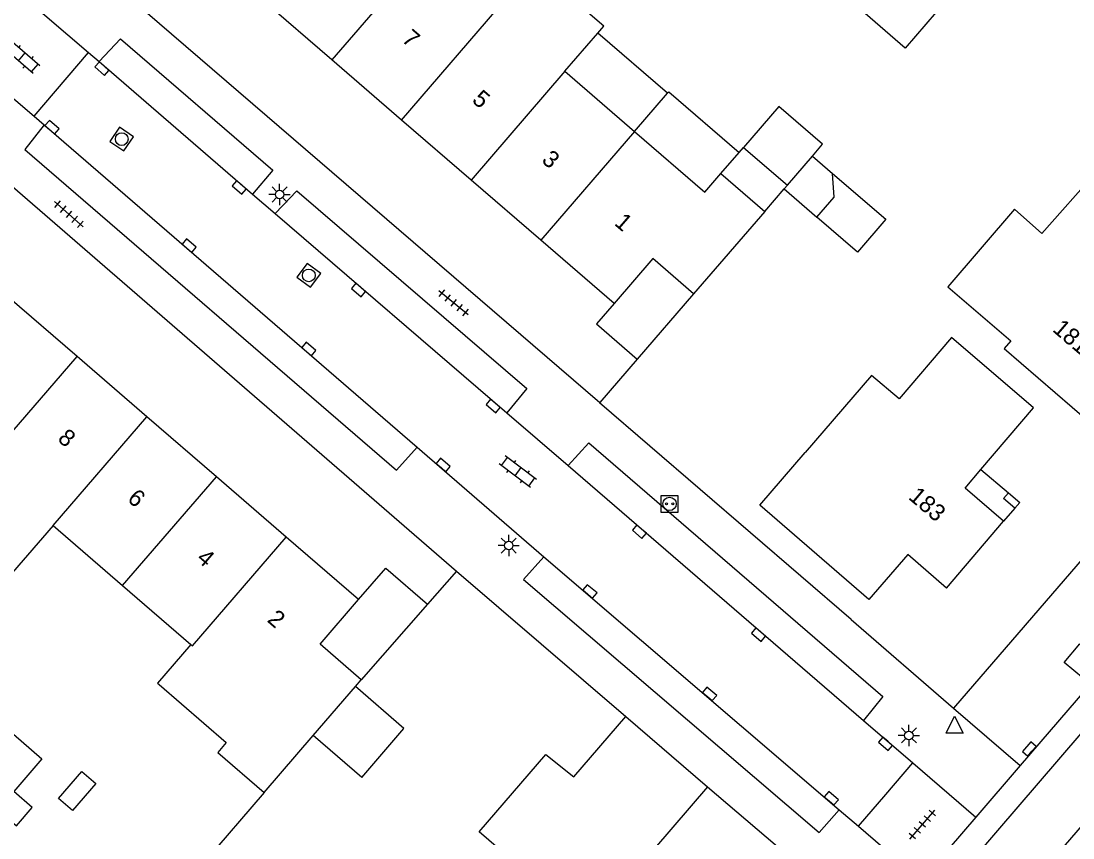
# Model space of a CAD drawing. Extents: x 124000 to 128010, y 398999 to 403000.
# Drawn here: x 127272.7 to 127334.5, y 400155.2 to 400203.2 of the extents above; entities that cross this region are included whole.
import ezdxf

# ---------------------------------------------------------------- set-up
doc = ezdxf.new("R2010")
doc.units = 0
for name, color, linetype in [('gg-afsc-erfafscheiding', 7, 'Continuous'), ('gg-afsc-muur', 7, 'Continuous'), ('gg-anno-huisnummerreeks BGT', 7, 'Continuous'), ('gg-bbg-gedigitaliseerde bebouwing', 7, 'Continuous'), ('gg-bbg-gedigitaliseerde bijgebouw', 7, 'Continuous'), ('gg-bbg-hoofdgebouw', 7, 'Continuous'), ('gg-bbg-luifel en loopbrug', 7, 'Continuous'), ('gg-bbg-onder overbouw', 7, 'Continuous'), ('gg-bbg-pand overbouw', 7, 'Continuous'), ('gg-bbg-pilaar onder overbouw', 7, 'Continuous'), ('gg-bbg-pilaar pand', 7, 'Continuous'), ('gg-bbg-tussenscheiding', 7, 'Continuous'), ('gg-knt-verharding', 7, 'Continuous'), ('gg-knt-verharding nz', 7, 'Continuous'), ('gt-grn-weggrens', 7, 'Continuous'), ('gt-symb-klinker verharding', 7, 'Continuous'), ('gt-symb-kolk', 7, 'Continuous'), ('gt-symb-laadpunt elektrisch vervoer', 7, 'Continuous'), ('gt-symb-lichtmast', 7, 'Continuous'), ('gt-symb-rioolschacht', 7, 'Continuous'), ('gt-symb-tegel verharding', 7, 'Continuous'), ('gt-symb-waterafsluiter', 7, 'Continuous')]:
    doc.layers.add(name, color=color, linetype=linetype)

# ---------------------------------------------------------------- blocks, each defined once
blk = doc.blocks.new('gt0-KOLK')
at = {"layer": 'gt-symb-kolk'}
blk.add_lwpolyline([(0, 0), (0.375, 0), (0.375, 0.4), (-0.375, 0.4), (-0.375, 0), (0, 0)], dxfattribs=at)
blk = doc.blocks.new('gt0-LEV')
at = {"layer": 'gt-symb-laadpunt elektrisch vervoer'}
blk.add_lwpolyline([(-0.486, 0.501), (0.486, 0.501), (0.486, -0.499), (-0.486, -0.499)], close=True, dxfattribs=at)
for centre, radius in [((0, 0), 0.393), ((-0.186, 0), 0.0566), ((0.186, 0), 0.0566)]:
    blk.add_circle(centre, radius, dxfattribs=at)
blk = doc.blocks.new('gt0-LMAST')
at = {"layer": 'gt-symb-lichtmast'}
for p, q in [((-0.005, 0.246), (-0.005, 0.621)), ((-0.182, 0.173), (-0.447, 0.438)), ((0.172, 0.173), (0.437, 0.438)), ((-0.255, -0.004), (-0.63, -0.004)), ((-0.182, -0.181), (-0.447, -0.446)), ((-0.005, -0.254), (-0.005, -0.629)), ((0.437, -0.446), (0.172, -0.181)), ((0.245, -0.004), (0.62, -0.004))]:
    blk.add_line(p, q, dxfattribs=at)
blk.add_circle((-0.005, -0.004), 0.25, dxfattribs=at)
blk = doc.blocks.new('gt0-KL1')
at = {"layer": 'gt-symb-klinker verharding'}
for p, q in [((-1.15, 0.3), (1.15, 0.3)), ((-1, -0.3), (-1, 0.3)), ((-0.5, 0.3), (-0.5, 0.45)), ((0, -0.3), (0, 0.3)), ((0.5, 0.3), (0.5, 0.45)), ((1, -0.3), (1, 0.3)), ((-1.15, -0.3), (1.15, -0.3)), ((-0.5, -0.45), (-0.5, -0.3)), ((0.5, -0.45), (0.5, -0.3))]:
    blk.add_line(p, q, dxfattribs=at)
blk = doc.blocks.new('gt0-RS')
at = {"layer": 'gt-symb-rioolschacht'}
blk.add_lwpolyline([(-0.5, -0.5), (0.5, -0.5), (0.5, 0.5), (-0.5, 0.5)], close=True, dxfattribs=at)
blk.add_circle((0, 0), 0.375, dxfattribs=at)
blk = doc.blocks.new('gt0-TEG1')
at = {"layer": 'gt-symb-tegel verharding'}
for p, q in [((-1.125, 0), (1.125, 0)), ((-0.9, -0.25), (-0.9, 0.25)), ((-0.45, -0.25), (-0.45, 0.25)), ((0, -0.25), (0, 0.25)), ((0.45, -0.25), (0.45, 0.25)), ((0.9, -0.25), (0.9, 0.25))]:
    blk.add_line(p, q, dxfattribs=at)
blk = doc.blocks.new('gt0-WAFSL')
at = {"layer": 'gt-symb-waterafsluiter'}
for p, q in [((-0.5, -0.333), (0, 0.667)), ((0, 0.667), (0.5, -0.333)), ((0.5, -0.333), (-0.5, -0.333))]:
    blk.add_line(p, q, dxfattribs=at)

msp = doc.modelspace()

# ---------------------------------------------------------------- linework, layer by layer
at = {"layer": 'gg-afsc-erfafscheiding'}
msp.add_lwpolyline([(127249.999, 400175.129), (127272.385, 400155.871), (127273.317, 400156.955), (127272.231, 400157.889)], dxfattribs=at)
at = {"layer": 'gg-afsc-muur'}
for p, q in [((127308.874, 400183.295), (127306.668, 400180.749)), ((127298.254, 400170.833), (127296.55, 400168.889)), ((127298.254, 400170.833), (127308.199, 400162.299)), ((127286.948, 400157.83), (127271.592, 400140.004))]:
    msp.add_line(p, q, dxfattribs=at)
msp.add_lwpolyline([(127321.442, 400167.993), (127306.665, 400180.717), (127306.668, 400180.749)], dxfattribs=at)
at = {"layer": 'gg-bbg-gedigitaliseerde bebouwing'}
for p, q in [((127304.622, 400200.2), (127306.558, 400202.445)), ((127304.622, 400200.2), (127308.719, 400196.667)), ((127308.719, 400196.667), (127312.855, 400193.1)), ((127274.542, 400173.507), (127278.632, 400169.981)), ((127278.632, 400169.981), (127282.649, 400166.518))]:
    msp.add_line(p, q, dxfattribs=at)
for points in [[(127306.558, 400202.445), (127306.908, 400202.85), (127302.819, 400206.377), (127302.231, 400205.694)], [(127274.542, 400173.507), (127272.155, 400170.752), (127268.059, 400174.302), (127270.432, 400177.04)]]:
    msp.add_lwpolyline(points, dxfattribs=at)
at = {"layer": 'gg-bbg-gedigitaliseerde bijgebouw'}
for p, q in [((127315.122, 400195.729), (127317.701, 400193.509)), ((127319.176, 400195.217), (127320.354, 400194.199)), ((127317.509, 400193.287), (127317.701, 400193.509)), ((127317.509, 400193.287), (127319.436, 400191.623))]:
    msp.add_line(p, q, dxfattribs=at)
for points in [[(127327.055, 400204.378), (127324.619, 400201.557), (127322.266, 400203.596)], [(127319.176, 400195.217), (127319.772, 400195.909), (127317.191, 400198.132), (127315.122, 400195.729)], [(127319.436, 400191.623), (127320.454, 400192.802), (127320.354, 400194.199)], [(127271.604, 400161.784), (127273.892, 400159.814), (127272.231, 400157.889)], [(127276.237, 400159.07), (127277.059, 400158.364), (127275.684, 400156.765), (127274.863, 400157.471), (127276.237, 400159.07)]]:
    msp.add_lwpolyline(points, dxfattribs=at)
at = {"layer": 'gg-bbg-hoofdgebouw'}
for p, q in [((127290.93, 400200.869), (127286.827, 400204.409)), ((127295.026, 400197.335), (127290.93, 400200.869)), ((127299.115, 400193.808), (127295.026, 400197.335)), ((127303.211, 400190.274), (127299.115, 400193.808)), ((127312.855, 400193.1), (127313.796, 400194.19)), ((127313.796, 400194.19), (127316.371, 400191.969)), ((127316.371, 400191.969), (127312.191, 400187.123)), ((127307.51, 400186.565), (127303.211, 400190.274)), ((127275.957, 400183.443), (127271.867, 400186.971)), ((127280.06, 400179.902), (127275.957, 400183.443)), ((127284.149, 400176.373), (127280.06, 400179.902)), ((127288.246, 400172.838), (127284.149, 400176.373)), ((127327.05, 400169.843), (127330.393, 400173.769)), ((127292.502, 400169.165), (127288.246, 400172.838)), ((127289.832, 400161.173), (127292.313, 400164.047)), ((127292.313, 400164.047), (127292.658, 400164.447)), ((127308.199, 400162.299), (127313.011, 400158.17)), ((127286.948, 400157.83), (127289.832, 400161.173)), ((127313.011, 400158.17), (127309.892, 400154.535))]:
    msp.add_line(p, q, dxfattribs=at)
for points in [[(127337.493, 400186.564), (127340.583, 400190.076), (127335.843, 400194.271), (127332.655, 400190.669), (127331.052, 400192.102), (127327.138, 400187.538), (127330.835, 400184.368), (127330.444, 400183.913), (127335.434, 400179.614), (127338.775, 400183.495)], [(127312.191, 400187.123), (127309.783, 400189.2), (127307.51, 400186.565)], [(127329.071, 400176.798), (127332.153, 400180.435), (127327.344, 400184.552), (127324.269, 400180.96), (127322.65, 400182.334), (127318.738, 400177.799)], [(127327.05, 400169.843), (127324.783, 400171.808), (127322.491, 400169.162), (127316.08, 400174.718), (127318.738, 400177.799)], [(127292.658, 400164.447), (127290.235, 400166.538), (127292.502, 400169.165)], [(127282.649, 400166.518), (127280.689, 400164.247), (127280.778, 400164.17)], [(127280.778, 400164.17), (127284.725, 400160.765), (127284.222, 400160.182), (127286.948, 400157.83)], [(127311.227, 400151.484), (127307.866, 400147.614), (127302.89, 400151.935), (127303.271, 400152.345), (127299.589, 400155.516), (127303.511, 400160.07), (127305.151, 400158.747), (127308.199, 400162.299)]]:
    msp.add_lwpolyline(points, dxfattribs=at)
at = {"layer": 'gg-bbg-luifel en loopbrug'}
for p, q in [((127310.656, 400198.916), (127306.558, 400202.445)), ((127308.719, 400196.667), (127310.656, 400198.916)), ((127314.869, 400195.436), (127315.122, 400195.729)), ((127313.796, 400194.19), (127314.869, 400195.436)), ((127316.371, 400191.969), (127317.509, 400193.287)), ((127312.191, 400187.123), (127308.874, 400183.295)), ((127296.55, 400168.889), (127292.658, 400164.447)), ((127292.685, 400158.709), (127289.832, 400161.173))]:
    msp.add_line(p, q, dxfattribs=at)
for points in [[(127310.656, 400198.916), (127310.729, 400199.001), (127314.869, 400195.436)], [(127320.354, 400194.199), (127323.476, 400191.502), (127321.81, 400189.572), (127319.436, 400191.623)], [(127307.51, 400186.565), (127306.474, 400185.362), (127308.874, 400183.295)], [(127292.502, 400169.165), (127294.093, 400171.009), (127296.55, 400168.889)], [(127292.685, 400158.709), (127295.167, 400161.582), (127292.313, 400164.047)]]:
    msp.add_lwpolyline(points, dxfattribs=at)
at = {"layer": 'gg-bbg-onder overbouw'}
msp.add_lwpolyline([(127330.393, 400173.769), (127328.143, 400175.703), (127329.071, 400176.798)], dxfattribs=at)
at = {"layer": 'gg-bbg-pand overbouw'}
for p, q in [((127329.071, 400176.798), (127330.687, 400175.429)), ((127331.062, 400174.535), (127330.393, 400173.769))]:
    msp.add_line(p, q, dxfattribs=at)
at = {"layer": 'gg-bbg-pilaar onder overbouw'}
msp.add_lwpolyline([(127331.062, 400174.535), (127330.406, 400175.107), (127330.687, 400175.429)], dxfattribs=at)
at = {"layer": 'gg-bbg-pilaar pand'}
msp.add_lwpolyline([(127330.687, 400175.429), (127331.351, 400174.866), (127331.062, 400174.535)], dxfattribs=at)
at = {"layer": 'gg-bbg-tussenscheiding'}
for p, q in [((127296.436, 400207.259), (127290.93, 400200.869)), ((127295.026, 400197.335), (127302.231, 400205.694)), ((127304.622, 400200.2), (127299.115, 400193.808)), ((127308.719, 400196.667), (127303.211, 400190.274)), ((127317.701, 400193.509), (127319.176, 400195.217)), ((127270.432, 400177.04), (127275.957, 400183.443)), ((127274.542, 400173.507), (127280.06, 400179.902)), ((127278.632, 400169.981), (127284.149, 400176.373))]:
    msp.add_line(p, q, dxfattribs=at)
msp.add_lwpolyline([(127282.649, 400166.518), (127282.736, 400166.443), (127288.246, 400172.838)], dxfattribs=at)
at = {"layer": 'gg-knt-verharding'}
for p, q in [((127271.873, 400205.385), (127276.629, 400201.309)), ((127363.427, 400204.459), (127327.457, 400162.781)), ((127268.696, 400201.619), (127273.424, 400197.561)), ((127273.424, 400197.561), (127276.629, 400201.309)), ((127276.629, 400201.309), (127277.254, 400200.773)), ((127273.424, 400197.561), (127274.026, 400197.044)), ((127268.503, 400196.598), (127298.254, 400170.833)), ((127286.27, 400192.976), (127287.606, 400191.847)), ((127301.203, 400180.13), (127304.812, 400177.039)), ((127295.935, 400178.126), (127303.388, 400171.676)), ((127321.442, 400167.993), (127327.457, 400162.781)), ((127336.687, 400165.585), (127331.384, 400159.418)), ((127327.457, 400162.781), (127331.384, 400159.418)), ((127322.169, 400162.066), (127325.073, 400159.573)), ((127323.481, 400157.711), (127325.073, 400159.573)), ((127331.384, 400159.418), (127328.771, 400156.379)), ((127313.011, 400158.17), (127319.094, 400152.977)), ((127321.888, 400155.848), (127323.481, 400157.711)), ((127320.745, 400156.816), (127321.888, 400155.848)), ((127328.771, 400156.379), (127327.214, 400154.568))]:
    msp.add_line(p, q, dxfattribs=at)
for points in [[(127278.822, 400208.678), (127276.861, 400206.423), (127306.668, 400180.749)], [(127277.254, 400200.773), (127278.512, 400202.114), (127287.466, 400194.385), (127286.27, 400192.976)], [(127274.026, 400197.044), (127272.894, 400195.61), (127294.722, 400176.775), (127295.935, 400178.126)], [(127287.606, 400191.847), (127288.871, 400193.184), (127302.377, 400181.565), (127301.203, 400180.13)], [(127304.812, 400177.039), (127306.026, 400178.374), (127323.317, 400163.465), (127322.169, 400162.066)], [(127303.388, 400171.676), (127302.197, 400170.342), (127319.558, 400155.486), (127320.745, 400156.816)], [(127336.039, 400165.632), (127335.102, 400164.517), (127333.968, 400165.472), (127334.887, 400166.562), (127336.039, 400165.632)]]:
    msp.add_lwpolyline(points, dxfattribs=at)
at = {"layer": 'gg-knt-verharding nz'}
for p, q in [((127277.254, 400200.773), (127286.27, 400192.976)), ((127274.026, 400197.044), (127295.935, 400178.126)), ((127287.606, 400191.847), (127301.203, 400180.13)), ((127304.812, 400177.039), (127322.169, 400162.066)), ((127303.388, 400171.676), (127320.745, 400156.816))]:
    msp.add_line(p, q, dxfattribs=at)
msp.add_lwpolyline([(127291.749, 400109.901), (127295.579, 400115.196), (127299.67, 400120.32), (127311.546, 400134.062), (127368.17, 400199.936)], dxfattribs=at)
at = {"layer": 'gt-grn-weggrens'}
for p, q in [((127325.073, 400159.573), (127328.771, 400156.379)), ((127325.732, 400145.183), (127335.535, 400156.47)), ((127321.888, 400155.848), (127325.576, 400152.663))]:
    msp.add_line(p, q, dxfattribs=at)

# ---------------------------------------------------------------- block references
at = {"layer": 'gt-symb-klinker verharding'}
for p, rotation in [((127272.695, 400201.048), 138.9326436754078), ((127301.858, 400176.677), 142.96961039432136)]:
    msp.add_blockref('gt0-KL1', p, dxfattribs=dict(at, rotation=rotation))
at = {"layer": 'gt-symb-kolk'}
for p, rotation in [((127277.551, 400200.501), 137.51420535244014), ((127274.347, 400196.761), -41.39080239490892), ((127285.617, 400193.527), 139.1375935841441), ((127282.41, 400189.806), -40.78156719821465), ((127292.625, 400187.501), 139.09427391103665), ((127289.447, 400183.737), -40.781567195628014), ((127300.537, 400180.689), 139.29925519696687), ((127297.344, 400176.921), -40.539151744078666), ((127309.132, 400173.307), 139.1750647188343), ((127305.966, 400169.488), -40.333966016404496), ((127316.135, 400167.256), 139.17506471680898), ((127312.998, 400163.469), -40.53915174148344), ((127323.596, 400160.836), 139.2184328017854), ((127332.073, 400160.253), 49.21843280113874), ((127320.15, 400157.339), -40.6199395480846)]:
    msp.add_blockref('gt0-KOLK', p, dxfattribs=dict(at, rotation=rotation))
at = {"layer": 'gt-symb-laadpunt elektrisch vervoer'}
msp.add_blockref('gt0-LEV', (127310.775, 400174.786), dxfattribs=at)
at = {"layer": 'gt-symb-lichtmast'}
for p in [(127287.863, 400192.964), (127301.325, 400172.341), (127324.843, 400161.184)]:
    msp.add_blockref('gt0-LMAST', p, dxfattribs=at)
at = {"layer": 'gt-symb-rioolschacht'}
for p, rotation in [((127278.579, 400196.213), -34.246011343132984), ((127289.574, 400188.208), -36.50328298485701)]:
    msp.add_blockref('gt0-RS', p, dxfattribs=dict(at, rotation=rotation))
at = {"layer": 'gt-symb-tegel verharding'}
for p, rotation in [((127275.469, 400191.802), 138.85180488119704), ((127298.077, 400186.596), 140.72268850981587), ((127325.627, 400155.948), 49.218432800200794)]:
    msp.add_blockref('gt0-TEG1', p, dxfattribs=dict(at, rotation=rotation))
at = {"layer": 'gt-symb-waterafsluiter'}
msp.add_blockref('gt0-WAFSL', (127327.527, 400161.644), dxfattribs=at)

# ---------------------------------------------------------------- texts
at = {"layer": 'gg-anno-huisnummerreeks BGT'}
for s, rotation, p in [('7', 319.2, (127294.984, 400201.994)), ('5', 319.2, (127299.107, 400198.437)), ('3', 319.2, (127303.2, 400194.906)), ('1', 319.2, (127307.478, 400191.215)), ('181', 319.3, (127333.226, 400184.967)), ('8', 319.2, (127274.757, 400178.534)), ('6', 319.2, (127278.853, 400174.999)), ('183', 319.6, (127324.757, 400175.117)), ('4', 319.2, (127282.919, 400171.491)), ('2', 319.2, (127287.071, 400167.907))]:
    msp.add_text(s, height=1, rotation=rotation, dxfattribs=at).set_placement(p)

doc.saveas('drawing.dxf')
